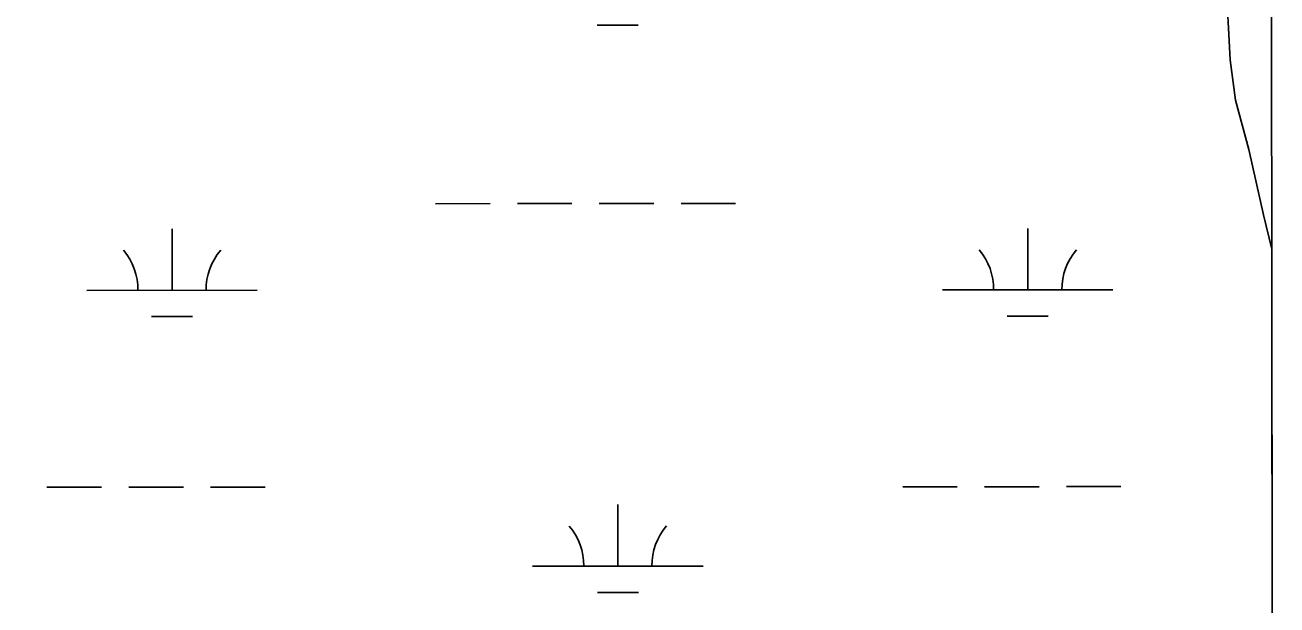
# Model space of a CAD drawing. Extents: x 3279314 to 3317160, y 734079 to 759431.
# Drawn here: x 3314207 to 3314941, y 742487 to 742827 of the extents above; entities that cross this region are included whole.
import ezdxf

# ---------------------------------------------------------------- set-up
doc = ezdxf.new("R2010")
doc.units = 0
for name, color, linetype in [('V-GRID-FRAM', 7, 'Continuous'), ('V-SITE-VEGE', 7, 'Continuous'), ('V-WETL-SWMP', 7, 'Continuous')]:
    doc.layers.add(name, color=color, linetype=linetype)

msp = doc.modelspace()

# ---------------------------------------------------------------- linework, layer by layer
at = {"layer": 'V-GRID-FRAM'}
msp.add_lwpolyline([(3283455.67, 757641.37), (3314923.72, 757657.39), (3314940.91, 739471.92), (3283456.99, 739455.89), (3283455.67, 757641.37)], dxfattribs=at)
at = {"layer": 'V-SITE-VEGE'}
for p, q in [((3314913.4, 742806.8), (3314910.13, 742870.35)), ((3314916.65, 742783.14), (3314913.4, 742806.8)), ((3314924.32, 742754.11), (3314916.65, 742783.14)), ((3314933.08, 742715.82), (3314924.32, 742754.11)), ((3314937.86, 742695.67), (3314933.08, 742715.82)), ((3314938.07, 742478.32), (3314937.86, 742695.67))]:
    msp.add_line(p, q, dxfattribs=at)
at = {"layer": 'V-WETL-SWMP'}
for p, q in [((3314913.4, 742806.8), (3314910.13, 742870.35)), ((3314913.4, 742806.8), (3314910.13, 742870.35)), ((3314542.18, 742827.1), (3314566.18, 742827.11)), ((3314916.65, 742783.14), (3314913.4, 742806.8)), ((3314916.65, 742783.14), (3314913.4, 742806.8)), ((3314924.32, 742754.11), (3314916.65, 742783.14)), ((3314924.32, 742754.11), (3314916.65, 742783.14)), ((3314933.08, 742715.82), (3314924.32, 742754.11)), ((3314933.08, 742715.82), (3314924.32, 742754.11)), ((3314447.39, 742722.41), (3314479.39, 742722.43)), ((3314495.39, 742722.43), (3314527.39, 742722.45)), ((3314543.39, 742722.46), (3314575.39, 742722.47)), ((3314591.39, 742722.48), (3314623.39, 742722.5)), ((3314937.86, 742695.68), (3314933.08, 742715.82)), ((3314937.86, 742695.68), (3314933.08, 742715.82)), ((3314292.82, 742671.59), (3314292.8, 742707.59)), ((3314794.73, 742671.84), (3314794.71, 742707.84)), ((3314938.07, 742478.32), (3314937.86, 742695.68)), ((3314938.07, 742478.32), (3314937.86, 742695.68)), ((3314242.82, 742671.56), (3314342.82, 742671.61)), ((3314744.73, 742671.82), (3314844.73, 742671.87)), ((3314280.83, 742656.15), (3314304.83, 742656.16)), ((3314782.74, 742656.41), (3314806.74, 742656.42)), ((3314219.47, 742556.12), (3314251.47, 742556.13)), ((3314267.47, 742556.14), (3314299.47, 742556.16)), ((3314315.47, 742556.17), (3314347.47, 742556.18)), ((3314721.38, 742556.37), (3314753.38, 742556.39)), ((3314769.38, 742556.4), (3314801.38, 742556.41)), ((3314817.38, 742556.42), (3314849.38, 742556.44)), ((3314554.34, 742509.86), (3314554.32, 742545.86)), ((3314504.34, 742509.83), (3314604.34, 742509.88)), ((3314542.35, 742494.42), (3314566.35, 742494.43))]:
    msp.add_line(p, q, dxfattribs=at)
for centre, start, end in [((3314237.58, 742672.03), 359.25735, 40.801), ((3314348.07, 742672.09), 139.25734, 180.801), ((3314739.49, 742672.29), 359.25735, 40.801), ((3314849.97, 742672.35), 139.25734, 180.801), ((3314499.1, 742510.31), 359.25735, 40.801), ((3314609.58, 742510.36), 139.25734, 180.801)]:
    msp.add_arc(centre, 35.25, start, end, dxfattribs=at)

doc.saveas('drawing.dxf')
